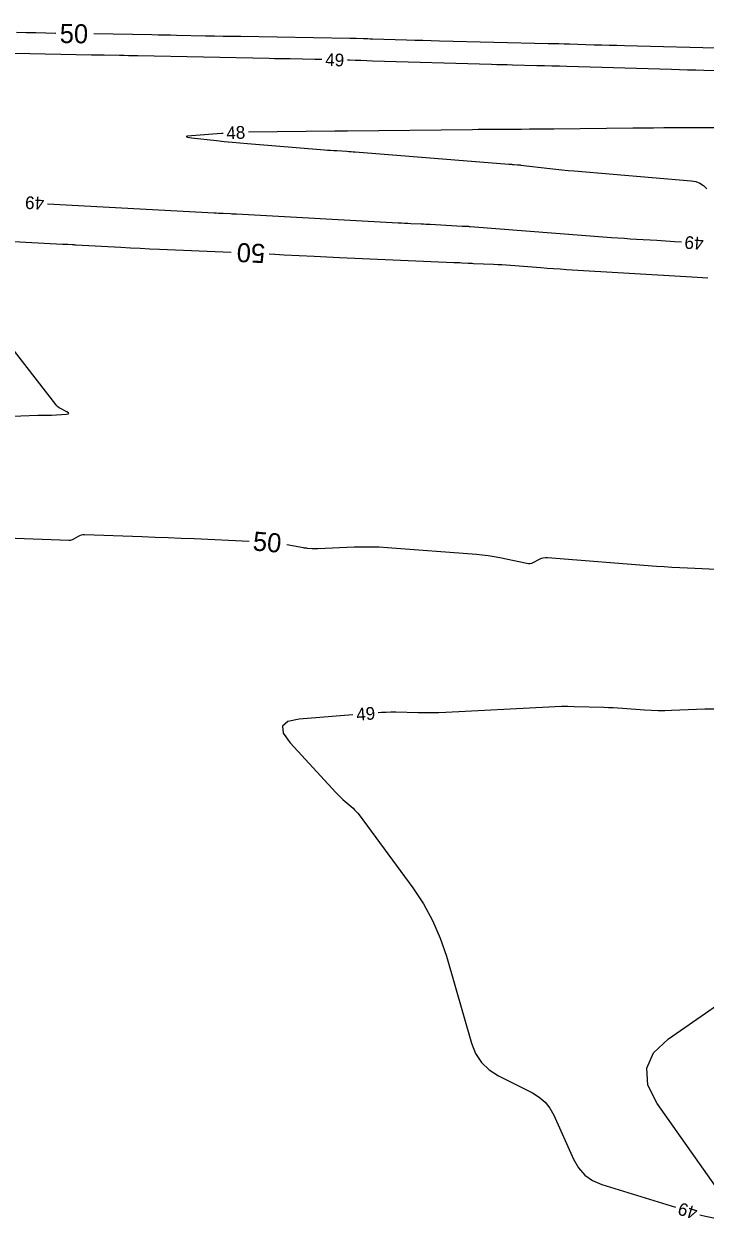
# Model space of a CAD drawing. Extents: x 2384780 to 2405861, y 547869 to 573706.
# Drawn here: x 2395072.1 to 2395179.3, y 552375.8 to 552564 of the extents above; entities that cross this region are included whole.
import ezdxf

# ---------------------------------------------------------------- set-up
doc = ezdxf.new("R2010")
doc.units = 0
doc.layers.add('Old_Level_60', color=7, linetype='Continuous')
doc.layers.add('Old_Level_61', color=7, linetype='Continuous')

msp = doc.modelspace()

# ---------------------------------------------------------------- linework, layer by layer
at = {"layer": 'Old_Level_60'}
for points in [[(2395119.034, 552558.3625), (2395118.5255, 552558.3735), (2395117.8935, 552558.385), (2395114.043, 552558.44975), (2395113.218, 552558.46375), (2395112.393, 552558.47875), (2395111.56775, 552558.4945), (2395110.74275, 552558.511), (2395090.051, 552558.93225), (2395089.32425, 552558.94675), (2395088.5975, 552558.9605), (2395087.871, 552558.9735), (2395087.14425, 552558.98625), (2395084.77025, 552559.026), (2395084.2615, 552559.03475), (2395083.75275, 552559.044), (2395083.244, 552559.05375), (2395082.73525, 552559.064), (2395058.47025, 552559.5665)], [(2395185.09075, 552556.49), (2395179.141, 552556.6355), (2395177.866, 552556.66775), (2395176.591, 552556.70125), (2395175.31625, 552556.7365), (2395174.0415, 552556.7735), (2395157.57725, 552557.261), (2395156.4, 552557.29525), (2395155.22275, 552557.328), (2395154.0455, 552557.359), (2395152.86825, 552557.38875), (2395149.0225, 552557.48325), (2395148.19825, 552557.504), (2395147.37425, 552557.52575), (2395146.55025, 552557.54875), (2395145.72625, 552557.57275), (2395126.98, 552558.131), (2395126.0775, 552558.15775), (2395125.17475, 552558.18475), (2395124.27225, 552558.2115), (2395123.36975, 552558.2385), (2395123.0325, 552558.2485)], [(2395103.4835, 552546.7205), (2395103.4415, 552546.7175), (2395103.202, 552546.70075), (2395098.48625, 552546.36825), (2395097.84575, 552546.30375), (2395097.63125, 552546.22975), (2395097.8425, 552546.147), (2395098.4795, 552546.055)], [(2395098.4795, 552546.055), (2395102.446, 552545.60425), (2395103.6605, 552545.4715), (2395104.87625, 552545.3485), (2395106.093, 552545.2355), (2395107.3105, 552545.13225), (2395119.43425, 552544.156), (2395119.915, 552544.118), (2395120.39625, 552544.082), (2395120.87725, 552544.04775), (2395121.35875, 552544.01525), (2395122.93125, 552543.912), (2395123.268, 552543.88925), (2395123.605, 552543.8655), (2395123.94175, 552543.8405), (2395124.2785, 552543.8145), (2395148.46575, 552541.899), (2395148.65375, 552541.8845), (2395148.84175, 552541.87075), (2395149.02975, 552541.8575), (2395149.21775, 552541.845), (2395149.83225, 552541.80525), (2395149.96375, 552541.79575), (2395150.09525, 552541.7845), (2395150.2265, 552541.77125), (2395150.3575, 552541.7565), (2395154.8735, 552541.2105), (2395155.84175, 552541.098), (2395156.811, 552540.99475), (2395157.781, 552540.9005), (2395158.752, 552540.81525), (2395177.165, 552539.28675), (2395177.87575, 552539.16075), (2395178.51925, 552538.90625), (2395179.0955, 552538.523), (2395179.6045, 552538.011)], [(2395182.05775, 552547.62675), (2395174.45675, 552547.59425), (2395172.828, 552547.586), (2395171.19925, 552547.575), (2395169.5705, 552547.56125), (2395167.94175, 552547.54475), (2395155.506, 552547.409), (2395154.236, 552547.396), (2395152.96575, 552547.385), (2395151.69575, 552547.376), (2395150.4255, 552547.36875), (2395146.27625, 552547.34825), (2395145.38725, 552547.34325), (2395144.49825, 552547.3365), (2395143.609, 552547.32825), (2395142.72, 552547.3185), (2395123.058, 552547.086), (2395122.86125, 552547.084), (2395122.66425, 552547.082), (2395122.46725, 552547.0805), (2395122.2705, 552547.07925), (2395121.62725, 552547.0755), (2395121.48925, 552547.07475), (2395121.3515, 552547.0735), (2395121.21375, 552547.07225), (2395121.07575, 552547.07075), (2395107.478, 552546.9065)], [(2395075.80675, 552535.6685), (2395102.03975, 552534.22), (2395102.3935, 552534.201), (2395102.747, 552534.183), (2395103.10075, 552534.1665), (2395103.45475, 552534.15075), (2395104.6105, 552534.1015), (2395104.85825, 552534.0905), (2395105.106, 552534.079), (2395105.3535, 552534.0665), (2395105.601, 552534.05325), (2395131.05175, 552532.65825), (2395131.54825, 552532.63175), (2395132.045, 552532.607), (2395132.54175, 552532.5835), (2395133.0385, 552532.56175), (2395134.6615, 552532.49325), (2395135.00925, 552532.478), (2395135.357, 552532.46175), (2395135.7045, 552532.44425), (2395136.05225, 552532.426), (2395141.106, 552532.151), (2395141.231, 552532.14425), (2395141.356, 552532.138), (2395141.48075, 552532.13225), (2395141.60575, 552532.12675), (2395142.014, 552532.1095), (2395142.1015, 552532.1055), (2395142.189, 552532.1005), (2395142.27625, 552532.095), (2395142.36375, 552532.0885), (2395164.62475, 552530.362), (2395165.60525, 552530.28825), (2395166.58625, 552530.219), (2395167.5675, 552530.1545), (2395168.549, 552530.09425), (2395171.756, 552529.9055), (2395172.44325, 552529.8635), (2395173.13025, 552529.81875), (2395173.817, 552529.771), (2395174.5035, 552529.72075), (2395175.61925, 552529.63625)], [(2395050.19275, 552501.406), (2395074.2865, 552502.366), (2395074.50275, 552502.373), (2395074.719, 552502.3765), (2395074.935, 552502.3765), (2395075.15125, 552502.373), (2395075.8575, 552502.356), (2395076.009, 552502.354), (2395076.16025, 552502.3555), (2395076.31125, 552502.3605), (2395076.4625, 552502.369), (2395078.80975, 552502.527), (2395079.0775, 552502.56775), (2395079.1795, 552502.643), (2395079.11575, 552502.7525), (2395078.88625, 552502.89625), (2395077.8665, 552503.4225), (2395077.65625, 552503.54525), (2395077.46325, 552503.68875), (2395077.2875, 552503.85275), (2395077.1285, 552504.037), (2395069.38475, 552514.05825)], [(2395180.86225, 552456.09325), (2395179.2885, 552456.06575), (2395174.05725, 552455.8605), (2395172.9975, 552455.83375), (2395171.938, 552455.83725), (2395170.879, 552455.8705), (2395169.82075, 552455.934), (2395166.36425, 552456.19025), (2395165.62325, 552456.24075), (2395164.882, 552456.2825), (2395164.14025, 552456.31525), (2395163.398, 552456.33925), (2395158.74025, 552456.462), (2395157.74225, 552456.4785), (2395156.7445, 552456.47575), (2395155.747, 552456.4535), (2395154.74975, 552456.41175), (2395138.51175, 552455.57525), (2395137.43075, 552455.5295), (2395136.3495, 552455.5035), (2395135.26775, 552455.497), (2395134.186, 552455.5105), (2395130.65125, 552455.58675), (2395129.89425, 552455.59325), (2395129.13775, 552455.58075), (2395128.38175, 552455.549), (2395127.9, 552455.51625)], [(2395123.9125, 552455.19925), (2395115.459, 552454.51925), (2395113.65875, 552454.14875), (2395112.81525, 552453.40375), (2395112.92875, 552452.28425), (2395113.99925, 552450.79)], [(2395113.99925, 552450.79), (2395121.22725, 552442.9435), (2395121.5735, 552442.57825), (2395121.92975, 552442.22325), (2395122.296, 552441.87875), (2395122.67225, 552441.54425), (2395123.91775, 552440.469), (2395124.1775, 552440.232), (2395124.4225, 552439.9815), (2395124.65325, 552439.7175), (2395124.86925, 552439.44025), (2395133.30975, 552427.96075), (2395134.99825, 552425.44175), (2395136.4455, 552422.80425), (2395137.65225, 552420.048), (2395138.618, 552417.1735), (2395142.554, 552403.51425), (2395143.20175, 552401.8725), (2395144.13175, 552400.46475), (2395145.3435, 552399.29125), (2395146.83775, 552398.3515), (2395152.17875, 552395.66425), (2395153.24575, 552395.014), (2395154.15725, 552394.21575), (2395154.9135, 552393.26875), (2395155.51425, 552392.1735), (2395158.6275, 552385.214), (2395159.40625, 552383.84875), (2395160.40825, 552382.7355), (2395161.63375, 552381.874), (2395163.08275, 552381.2645), (2395174.69325, 552377.667)], [(2395178.514, 552376.48325), (2395178.93175, 552376.35375), (2395181.64775, 552375.79625), (2395183.003, 552376.229), (2395182.9975, 552377.6515), (2395181.63125, 552380.06425), (2395171.8105, 552394.01675), (2395170.34425, 552396.894), (2395170.15425, 552399.546), (2395171.24075, 552401.97275), (2395173.6035, 552404.174), (2395192.102, 552417.04925), (2395196.09275, 552419.7665), (2395200.1365, 552422.4), (2395204.23375, 552424.95), (2395208.384, 552427.4165), (2395223.1055, 552435.9615), (2395225.4515, 552437.7545), (2395225.65225, 552438.227)]]:
    msp.add_lwpolyline(points, dxfattribs=at)
at = {"layer": 'Old_Level_61'}
for points in [[(2395077.124, 552562.486), (2395077.06625, 552562.487), (2395075.54125, 552562.51325), (2395074.01625, 552562.541), (2395072.49125, 552562.5705), (2395070.96625, 552562.60125)], [(2395183.09625, 552560.118), (2395166.64725, 552560.52025), (2395165.4535, 552560.55025), (2395164.25975, 552560.58175), (2395163.06625, 552560.61475), (2395161.8725, 552560.6495), (2395157.9735, 552560.765), (2395157.138, 552560.789), (2395156.30225, 552560.81225), (2395155.46675, 552560.8345), (2395154.63125, 552560.8555), (2395137.52125, 552561.27575), (2395136.22175, 552561.3085), (2395134.9225, 552561.343), (2395133.62325, 552561.37925), (2395132.32425, 552561.417), (2395126.96575, 552561.5765), (2395126.6135, 552561.587), (2395126.26125, 552561.5975), (2395125.90925, 552561.608), (2395125.557, 552561.6185), (2395124.40675, 552561.65275), (2395124.16025, 552561.65975), (2395123.91375, 552561.666), (2395123.66725, 552561.67125), (2395123.4205, 552561.67575), (2395106.2685, 552561.9635), (2395104.87575, 552561.9875), (2395103.48325, 552562.01275), (2395102.0905, 552562.03925), (2395100.698, 552562.067), (2395096.149, 552562.15975), (2395095.174, 552562.179), (2395094.19925, 552562.1975), (2395093.2245, 552562.21525), (2395092.2495, 552562.232), (2395083.12325, 552562.38525)], [(2395062.7565, 552530.12525), (2395078.18375, 552529.311), (2395078.39025, 552529.3), (2395078.597, 552529.28925), (2395078.8035, 552529.27825), (2395079.01025, 552529.2675), (2395079.68525, 552529.23175), (2395079.83, 552529.224), (2395079.97475, 552529.21625), (2395080.11925, 552529.2085), (2395080.264, 552529.2005), (2395087.363, 552528.8085), (2395088.88425, 552528.727), (2395090.406, 552528.65), (2395091.92775, 552528.578), (2395093.44975, 552528.51075), (2395104.72875, 552528.03025)], [(2395110.7225, 552527.762), (2395111.63775, 552527.716), (2395113.078, 552527.63925), (2395117.78275, 552527.3815), (2395118.791, 552527.32775), (2395119.79925, 552527.27725), (2395120.80775, 552527.22975), (2395121.8165, 552527.1855), (2395139.80925, 552526.4245), (2395140.11325, 552526.41125), (2395140.4175, 552526.397), (2395140.72175, 552526.38175), (2395141.02575, 552526.36575), (2395142.019, 552526.31175), (2395142.23175, 552526.3005), (2395142.44475, 552526.28975), (2395142.6575, 552526.28), (2395142.8705, 552526.2705), (2395146.01475, 552526.13775), (2395146.6885, 552526.1065), (2395147.36175, 552526.069), (2395148.0345, 552526.02575), (2395148.707, 552525.9765), (2395153.46025, 552525.608), (2395154.47875, 552525.53125), (2395155.49775, 552525.4595), (2395156.51725, 552525.39225), (2395157.53675, 552525.32975), (2395176.38025, 552524.21975), (2395177.2315, 552524.16775), (2395178.0825, 552524.11225), (2395178.933, 552524.05325), (2395179.7835, 552523.99075)], [(2395107.54675, 552482.50375), (2395098.9365, 552482.8835), (2395096.88075, 552482.972), (2395094.82475, 552483.05575), (2395092.76875, 552483.13525), (2395090.71225, 552483.21025), (2395081.6525, 552483.531), (2395081.38875, 552483.522), (2395081.1345, 552483.4765), (2395080.88975, 552483.39425), (2395080.65425, 552483.27525), (2395079.9005, 552482.82625), (2395079.73575, 552482.743), (2395079.56425, 552482.68575), (2395079.38625, 552482.65425), (2395079.20175, 552482.6485), (2395069.399, 552483.0275)], [(2395182.283, 552478.0225), (2395176.5745, 552478.27), (2395175.3515, 552478.3285), (2395174.12925, 552478.39775), (2395172.90775, 552478.4775), (2395171.68675, 552478.56825), (2395154.555, 552479.9175), (2395154.21025, 552479.9215), (2395153.875, 552479.878), (2395153.5495, 552479.787), (2395153.23375, 552479.64875), (2395152.21775, 552479.11925), (2395151.99725, 552479.0265), (2395151.77125, 552478.9745), (2395151.5395, 552478.9635), (2395151.302, 552478.99375), (2395147.0355, 552479.892), (2395146.11925, 552480.0695), (2395145.1985, 552480.2165), (2395144.27325, 552480.333), (2395143.344, 552480.41925), (2395129.3515, 552481.48675), (2395128.035, 552481.5675), (2395126.718, 552481.609), (2395125.40025, 552481.61125), (2395124.08175, 552481.57425), (2395118.377, 552481.3295), (2395118.1525, 552481.323), (2395117.928, 552481.323), (2395117.7035, 552481.32925), (2395117.479, 552481.34175), (2395116.74625, 552481.3935), (2395116.5895, 552481.40675), (2395116.4335, 552481.42475), (2395116.278, 552481.4475), (2395116.123, 552481.47475), (2395113.51475, 552481.97475)]]:
    msp.add_lwpolyline(points, dxfattribs=at)

# ---------------------------------------------------------------- texts
at = {"layer": 'Old_Level_60'}
for s, rotation, p in [('49', 358.3677083, (2395119.52525, 552557.3505)), ('48', 2.6686417, (2395104.02325, 552545.78525)), ('49', 176.9195222, (2395075.3415, 552536.69525)), ('49', 175.6772611, (2395179.165, 552530.37125)), ('49', 4.5477306, (2395124.50975, 552454.24525)), ('49', 162.7845361, (2395178.3135, 552377.59225))]:
    msp.add_text(s, height=2, rotation=rotation, dxfattribs=at).set_placement(p)
at = {"layer": 'Old_Level_61'}
for rotation, p in [(359.0385306, (2395077.73675, 552560.9755)), (177.4381333, (2395110.1525, 552529.29475)), (354.9347389, (2395108.05825, 552481.08275))]:
    msp.add_text('50', height=3, rotation=rotation, dxfattribs=at).set_placement(p)

doc.saveas('drawing.dxf')
